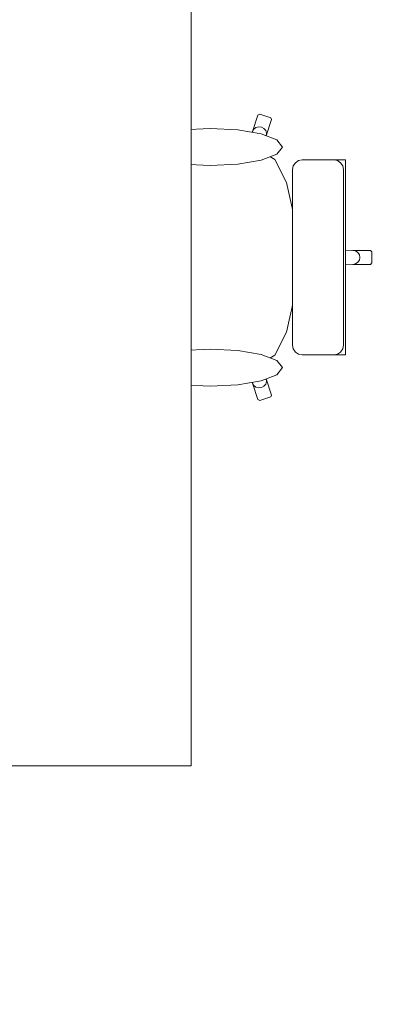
# Model space of a CAD drawing. Header units: metres. Extents: x -4 to 99, y -11 to 17.
# Tile 360 of 656: x 31.655 to 32.22, y 10.625 to 12.174. Entities that reach past the tile are written whole.
import ezdxf

# ---------------------------------------------------------------- set-up
doc = ezdxf.new("R2010")
doc.units = ezdxf.units.M
doc.header["$MEASUREMENT"] = 0
doc.linetypes.add('Wipeout_Contour', pattern=[1, 0, -1])
doc.layers.add('152 - Bemaßung_ Beschriftung.Ausbau', color=7, linetype='Continuous')
doc.layers.add('701 - Einrichtung.Möbel', color=7, linetype='Continuous')
doc.styles.add('ERSTELLTER_STIL_2', font='txt')
doc.dimstyles.new('ERSTELLTER_STIL__2', dxfattribs={"dimtxt": 0.1, "dimasz": 0.0532, "dimexe": 0.18, "dimexo": 0.0625, "dimgap": 0, "dimtad": 1, "dimtih": 1, "dimtoh": 1, "dimzin": 0, "dimdsep": 46, "dimtxsty": 'ERSTELLTER_STIL_2', "dimblk": 'ARROWHEAD_2', "dimblk1": 'ARROWHEAD_2', "dimblk2": 'ARROWHEAD_2', "dimcen": 0.09, "dimse1": 1, "dimse2": 1, "dimclrd": 7, "dimclre": 7, "dimclrt": 7, "dimazin": 0, "dimtfac": 1, "dimtdec": 4, "dimtmove": 0, "dimatfit": 3, "dimfxl": 1, "dimtolj": 1, "dimtzin": 0, "dimarcsym": 0})

# ---------------------------------------------------------------- blocks, each defined once
blk = doc.blocks.new('*D277')
at = {"layer": '152 - Bemaßung_ Beschriftung.Ausbau', "color": 7, "linetype": 'Continuous', "lineweight": 5}
for p, q in [((29.4, 15.3025), (29.4, 15.4075)), ((32.85, 15.3025), (32.85, 15.4075)), ((29.4202, 15.39), (29.3798, 15.32)), ((32.8702, 15.39), (32.8298, 15.32)), ((29.4, 15.355), (32.85, 15.355))]:
    blk.add_line(p, q, dxfattribs=at)
at = {"layer": '152 - Bemaßung_ Beschriftung.Ausbau', "color": 7, "lineweight": 5, "char_height": 0.1, "attachment_point": 7, "style": 'ERSTELLTER_STIL_2'}
for s, insert in [('\\A1;{\\pql;\\fArial|b0|i0|c0|p38;3,45}', (30.9161, 15.375)), ('\\A1;{\\pql;\\fArial|b0|i0|c0|p38;15}', (32.678, 15.375))]:
    blk.add_mtext(s, dxfattribs=dict(at, insert=insert))
blk = doc.blocks.new('ARROWHEAD_2')
at = {"color": 0, "linetype": 'Continuous', "lineweight": 0}
for p, q in [((-0.378, -0.655), (0.378, 0.655)), ((0, 0), (-1, 0))]:
    blk.add_line(p, q, dxfattribs=at)

msp = doc.modelspace()

# ---------------------------------------------------------------- wipeouts: each hides what was drawn before it
at = {"color": 254, "linetype": 'Wipeout_Contour', "lineweight": 0, "ltscale": 987.501094}
msp.add_wipeout([(31.8502, 11.6336), (32.0096, 11.6336), (32.0216, 11.6021), (32.0303, 11.5764), (32.0332, 11.575), (32.0505, 11.5804), (32.052, 11.5832), (32.0433, 11.6089), (32.0359, 11.6337), (32.0572, 11.6463), (32.0753, 11.6823), (32.0874, 11.7363), (32.0892, 11.7635), (32.1188, 11.7635), (32.1416, 11.7635), (32.1416, 11.7877), (32.1796, 11.789), (32.2077, 11.789), (32.21, 11.7912), (32.21, 11.8), (31.76, 11.8), (31.7619, 11.7419), (31.762, 11.7411), (31.7674, 11.6912), (31.7756, 11.6579), (31.7763, 11.6563), (31.7924, 11.6369), (31.799, 11.6336), (31.8226, 11.6336)], dxfattribs=at).dxf.layer = '701 - Einrichtung.Möbel'

# ---------------------------------------------------------------- next in the draw order: linework, layer by layer
at = {"layer": '701 - Einrichtung.Möbel', "color": 7, "linetype": 'Continuous', "lineweight": 5}
for p, q in [((32.1416, 11.7877), (32.1796, 11.789)), ((32.1416, 11.7635), (32.1416, 11.7877)), ((32.1796, 11.789), (32.184, 11.7899)), ((32.1796, 11.789), (32.2077, 11.789)), ((32.184, 11.7899), (32.1877, 11.7923)), ((32.2077, 11.789), (32.21, 11.7912)), ((32.0874, 11.7363), (32.0892, 11.7635)), ((32.0892, 11.7635), (32.1188, 11.7635)), ((32.1188, 11.7635), (32.1416, 11.7635)), ((31.7619, 11.7419), (31.762, 11.7411)), ((31.762, 11.7411), (31.7674, 11.6912)), ((32.0753, 11.6823), (32.0874, 11.7363)), ((31.7674, 11.6912), (31.7756, 11.6579)), ((32.0572, 11.6463), (32.0753, 11.6823)), ((31.7756, 11.6579), (31.7763, 11.6563)), ((31.7763, 11.6563), (31.7924, 11.6369)), ((31.7924, 11.6369), (31.799, 11.6336)), ((31.799, 11.6336), (31.8226, 11.6336)), ((31.8226, 11.6336), (31.8502, 11.6336)), ((31.8502, 11.6336), (32.0096, 11.6336)), ((32.0358, 11.6336), (32.0096, 11.6336)), ((32.0096, 11.6336), (32.0216, 11.6021)), ((32.0358, 11.6336), (32.0359, 11.6337)), ((32.0359, 11.6337), (32.0572, 11.6463)), ((32.0433, 11.6089), (32.0359, 11.6337)), ((32.0216, 11.6021), (32.0238, 11.5984)), ((32.0216, 11.6021), (32.0303, 11.5764)), ((32.0426, 11.6005), (32.0438, 11.6046)), ((32.0438, 11.6046), (32.0433, 11.6089)), ((32.052, 11.5832), (32.0433, 11.6089)), ((32.0238, 11.5984), (32.0273, 11.5957)), ((32.0273, 11.5957), (32.0316, 11.5946)), ((32.0316, 11.5946), (32.036, 11.5951)), ((32.036, 11.5951), (32.0399, 11.5972)), ((32.0399, 11.5972), (32.0426, 11.6005)), ((32.0303, 11.5764), (32.0332, 11.575)), ((32.0332, 11.575), (32.0505, 11.5804)), ((32.0505, 11.5804), (32.052, 11.5832))]:
    msp.add_line(p, q, dxfattribs=at)

# ---------------------------------------------------------------- next in the draw order: wipeouts: each hides what was drawn before it
at = {"color": 254, "linetype": 'Wipeout_Contour', "lineweight": 0, "ltscale": 989.767766}
msp.add_wipeout([(31.8502, 11.9664), (31.8226, 11.9664), (31.799, 11.9664), (31.7924, 11.9631), (31.7763, 11.9437), (31.7756, 11.9421), (31.7674, 11.9088), (31.762, 11.8589), (31.7619, 11.8581), (31.76, 11.8), (32.21, 11.8), (32.21, 11.8088), (32.2077, 11.811), (32.1796, 11.811), (32.1416, 11.8123), (32.1416, 11.8365), (32.1188, 11.8365), (32.0892, 11.8365), (32.0874, 11.8637), (32.0753, 11.9177), (32.0572, 11.9537), (32.0359, 11.9663), (32.0433, 11.9911), (32.052, 12.0168), (32.0505, 12.0196), (32.0332, 12.025), (32.0303, 12.0236), (32.0216, 11.9979), (32.0096, 11.9664)], dxfattribs=at).dxf.layer = '701 - Einrichtung.Möbel'

# ---------------------------------------------------------------- next in the draw order: linework, layer by layer
at = {"layer": '701 - Einrichtung.Möbel', "color": 7, "linetype": 'Continuous', "lineweight": 5}
for p, q in [((32.0216, 11.9979), (32.0303, 12.0236)), ((32.0303, 12.0236), (32.0332, 12.025)), ((32.0332, 12.025), (32.0505, 12.0196)), ((32.0505, 12.0196), (32.052, 12.0168)), ((32.0238, 12.0016), (32.0273, 12.0043)), ((32.0273, 12.0043), (32.0316, 12.0054)), ((32.0316, 12.0054), (32.036, 12.0049)), ((32.036, 12.0049), (32.0399, 12.0028)), ((32.052, 12.0168), (32.0433, 11.9911)), ((32.0096, 11.9664), (32.0216, 11.9979)), ((32.0216, 11.9979), (32.0238, 12.0016)), ((32.0433, 11.9911), (32.0359, 11.9663)), ((32.0399, 12.0028), (32.0426, 11.9995)), ((32.0426, 11.9995), (32.0438, 11.9954)), ((32.0438, 11.9954), (32.0433, 11.9911)), ((31.7763, 11.9437), (31.7924, 11.9631)), ((31.7924, 11.9631), (31.799, 11.9664)), ((31.799, 11.9664), (31.8226, 11.9664)), ((31.8226, 11.9664), (31.8502, 11.9664)), ((31.8502, 11.9664), (32.0096, 11.9664)), ((32.0358, 11.9664), (32.0096, 11.9664)), ((32.0358, 11.9664), (32.0359, 11.9663)), ((32.0359, 11.9663), (32.0572, 11.9537)), ((31.7674, 11.9088), (31.7756, 11.9421)), ((31.7756, 11.9421), (31.7763, 11.9437)), ((32.0572, 11.9537), (32.0753, 11.9177)), ((32.0753, 11.9177), (32.0874, 11.8637)), ((31.762, 11.8589), (31.7674, 11.9088)), ((31.76, 11.8), (31.7619, 11.8581)), ((31.7619, 11.8581), (31.762, 11.8589)), ((32.0874, 11.8637), (32.0892, 11.8365)), ((32.0892, 11.8365), (32.0917, 11.8)), ((32.0892, 11.8365), (32.1188, 11.8365)), ((32.1188, 11.8365), (32.1416, 11.8365)), ((32.1416, 11.8365), (32.1416, 11.8123)), ((32.1416, 11.8123), (32.1416, 11.8)), ((32.1416, 11.8123), (32.1796, 11.811)), ((32.1796, 11.811), (32.184, 11.8101)), ((32.1796, 11.811), (32.2077, 11.811)), ((32.184, 11.8101), (32.1877, 11.8077)), ((32.1877, 11.8077), (32.1901, 11.8042)), ((32.1901, 11.8042), (32.191, 11.8)), ((32.2077, 11.811), (32.21, 11.8088)), ((32.21, 11.8088), (32.21, 11.8)), ((31.76, 11.8), (31.7619, 11.7419)), ((32.0892, 11.7635), (32.0917, 11.8)), ((32.1416, 11.7877), (32.1416, 11.8)), ((32.1877, 11.7923), (32.1901, 11.7958)), ((32.1901, 11.7958), (32.191, 11.8)), ((32.21, 11.7912), (32.21, 11.8))]:
    msp.add_line(p, q, dxfattribs=at)

# ---------------------------------------------------------------- next in the draw order: wipeouts: each hides what was drawn before it
at = {"color": 254, "linetype": 'Wipeout_Contour', "lineweight": 0, "ltscale": 544.102639}
msp.add_wipeout([(31.9552, 11.5973), (31.9987, 11.5995), (32.0356, 11.6059), (32.0602, 11.6153), (32.0689, 11.6265), (32.0602, 11.6377), (32.0356, 11.6472), (31.9987, 11.6535), (31.9552, 11.6557), (31.9117, 11.6535), (31.8749, 11.6472), (31.8502, 11.6377), (31.8416, 11.6265), (31.8502, 11.6153), (31.8749, 11.6059), (31.9117, 11.5995)], dxfattribs=at).dxf.layer = '701 - Einrichtung.Möbel'

# ---------------------------------------------------------------- next in the draw order: linework, layer by layer
at = {"layer": '701 - Einrichtung.Möbel', "color": 7, "linetype": 'Continuous', "lineweight": 5, "flags": 128}
msp.add_lwpolyline([(31.9552, 11.5973), (31.9987, 11.5995), (32.0356, 11.6059), (32.0602, 11.6153), (32.0689, 11.6265), (32.0602, 11.6377), (32.0356, 11.6472), (31.9987, 11.6535), (31.9552, 11.6557), (31.9117, 11.6535), (31.8749, 11.6472), (31.8502, 11.6377), (31.8416, 11.6265), (31.8502, 11.6153), (31.8749, 11.6059), (31.9117, 11.5995)], close=True, dxfattribs=at)

# ---------------------------------------------------------------- next in the draw order: wipeouts: each hides what was drawn before it
at = {"color": 254, "linetype": 'Wipeout_Contour', "lineweight": 0, "ltscale": 546.025307}
msp.add_wipeout([(31.9552, 12.0027), (31.9117, 12.0005), (31.8749, 11.9941), (31.8502, 11.9847), (31.8416, 11.9735), (31.8502, 11.9623), (31.8749, 11.9528), (31.9117, 11.9465), (31.9552, 11.9443), (31.9987, 11.9465), (32.0356, 11.9528), (32.0602, 11.9623), (32.0689, 11.9735), (32.0602, 11.9847), (32.0356, 11.9941), (31.9987, 12.0005)], dxfattribs=at).dxf.layer = '701 - Einrichtung.Möbel'
at = {"color": 254, "linetype": 'Wipeout_Contour', "lineweight": 0, "ltscale": 511.539003}
msp.add_wipeout([(32.0849, 11.662), (32.086, 11.6561), (32.0893, 11.6511), (32.0943, 11.6478), (32.1001, 11.6466), (32.1035, 11.6466), (32.1117, 11.6466), (32.1363, 11.6466), (32.1464, 11.6466), (32.1499, 11.6466), (32.1577, 11.6466), (32.1611, 11.6466), (32.1685, 11.6466), (32.1685, 11.8), (32.0849, 11.8)], dxfattribs=at).dxf.layer = '701 - Einrichtung.Möbel'

# ---------------------------------------------------------------- next in the draw order: linework, layer by layer
at = {"layer": '701 - Einrichtung.Möbel', "color": 7, "linetype": 'Continuous', "lineweight": 5}
for p, q in [((32.0849, 11.662), (32.086, 11.6561)), ((32.086, 11.6561), (32.0893, 11.6511)), ((32.0893, 11.6511), (32.0943, 11.6478)), ((32.0943, 11.6478), (32.1001, 11.6466)), ((32.1557, 11.6478), (32.1499, 11.6466)), ((32.1606, 11.6511), (32.1557, 11.6478)), ((32.1639, 11.6561), (32.1606, 11.6511)), ((32.1651, 11.662), (32.1639, 11.6561)), ((32.1001, 11.6466), (32.1035, 11.6466)), ((32.1035, 11.6466), (32.1117, 11.6466)), ((32.1117, 11.6466), (32.1363, 11.6466)), ((32.1363, 11.6466), (32.1464, 11.6466)), ((32.1464, 11.6466), (32.1499, 11.6466)), ((32.1499, 11.6466), (32.1577, 11.6466)), ((32.1577, 11.6466), (32.1611, 11.6466)), ((32.1611, 11.6466), (32.1685, 11.6466))]:
    msp.add_line(p, q, dxfattribs=at)
at = {"layer": '701 - Einrichtung.Möbel', "color": 7, "linetype": 'Continuous', "lineweight": 5, "flags": 128}
msp.add_lwpolyline([(31.9552, 12.0027), (31.9987, 12.0005), (32.0356, 11.9941), (32.0602, 11.9847), (32.0689, 11.9735), (32.0602, 11.9623), (32.0356, 11.9528), (31.9987, 11.9465), (31.9552, 11.9443), (31.9117, 11.9465), (31.8749, 11.9528), (31.8502, 11.9623), (31.8416, 11.9735), (31.8502, 11.9847), (31.8749, 11.9941), (31.9117, 12.0005)], close=True, dxfattribs=at)

# ---------------------------------------------------------------- next in the draw order: wipeouts: each hides what was drawn before it
at = {"color": 254, "linetype": 'Wipeout_Contour', "lineweight": 0, "ltscale": 516.542184}
msp.add_wipeout([(32.0849, 11.938), (32.0849, 11.8), (32.1685, 11.8), (32.1685, 11.9534), (32.1611, 11.9534), (32.1577, 11.9534), (32.1499, 11.9534), (32.1464, 11.9534), (32.1363, 11.9534), (32.1117, 11.9534), (32.1035, 11.9534), (32.1001, 11.9534), (32.0943, 11.9522), (32.0893, 11.9489), (32.086, 11.9439)], dxfattribs=at).dxf.layer = '701 - Einrichtung.Möbel'

# ---------------------------------------------------------------- next in the draw order: linework, layer by layer
at = {"layer": '701 - Einrichtung.Möbel', "color": 7, "linetype": 'Continuous', "lineweight": 5}
for p, q in [((32.0849, 11.938), (32.086, 11.9439)), ((32.086, 11.9439), (32.0893, 11.9489)), ((32.0893, 11.9489), (32.0943, 11.9522)), ((32.0943, 11.9522), (32.1001, 11.9534)), ((32.1001, 11.9534), (32.1035, 11.9534)), ((32.1035, 11.9534), (32.1117, 11.9534)), ((32.1117, 11.9534), (32.1363, 11.9534)), ((32.1363, 11.9534), (32.1464, 11.9534)), ((32.1464, 11.9534), (32.1499, 11.9534)), ((32.1557, 11.9522), (32.1499, 11.9534)), ((32.1499, 11.9534), (32.1577, 11.9534)), ((32.1606, 11.9489), (32.1557, 11.9522)), ((32.1577, 11.9534), (32.1611, 11.9534)), ((32.1639, 11.9439), (32.1606, 11.9489)), ((32.1611, 11.9534), (32.1685, 11.9534)), ((32.1651, 11.938), (32.1639, 11.9439)), ((32.1685, 11.9534), (32.1685, 11.8)), ((32.0849, 11.8), (32.0849, 11.938)), ((32.1651, 11.8), (32.1651, 11.938)), ((32.0849, 11.8), (32.0849, 11.662)), ((32.1651, 11.8), (32.1651, 11.662)), ((32.1685, 11.6466), (32.1685, 11.8))]:
    msp.add_line(p, q, dxfattribs=at)

# ---------------------------------------------------------------- next in the draw order: wipeouts: each hides what was drawn before it
at = {"color": 254, "linetype": 'Wipeout_Contour', "lineweight": 0, "ltscale": 134.670253}
msp.add_wipeout([(31.125, 11), (31.925, 11), (31.925, 12.6), (31.125, 12.6)], dxfattribs=at).dxf.layer = '701 - Einrichtung.Möbel'

# ---------------------------------------------------------------- next in the draw order: linework, layer by layer
at = {"layer": '701 - Einrichtung.Möbel', "color": 7, "linetype": 'Continuous', "lineweight": 5, "flags": 128}
msp.add_lwpolyline([(31.125, 11), (31.125, 12.6), (31.925, 12.6), (31.925, 11)], close=True, dxfattribs=at)

# ---------------------------------------------------------------- next in the draw order: dimensions: what is measured, and where the dimension line sits
at = {"layer": '152 - Bemaßung_ Beschriftung.Ausbau', "color": 7, "linetype": 'Continuous', "lineweight": 5}
dim = msp.add_linear_dim(base=(32.85, 15.355), p1=(29.4, 10.625), p2=(32.85, 10.75), dimstyle='ERSTELLTER_STIL__2', dxfattribs=at)
dim.commit()
dim.dimension.update_dxf_attribs({"geometry": '*D277', "text_midpoint": (31.046, 15.425), "dimtype": 160})

doc.saveas('drawing.dxf')
